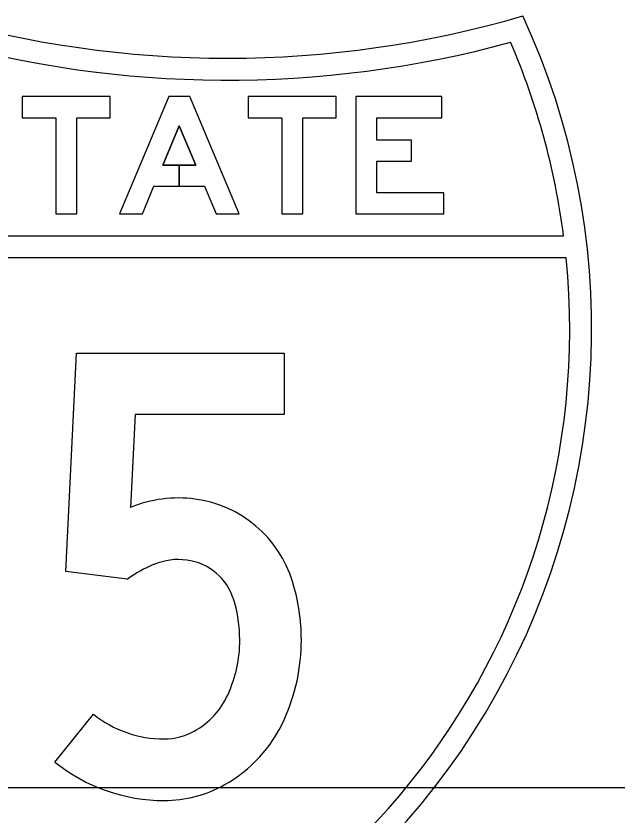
# Model space of a CAD drawing. Extents: x 2193008 to 2198143, y 1236112 to 1237864.
# Drawn here: x 2197503.486 to 2197504.339, y 1237201.067 to 1237202.202 of the extents above; entities that cross this region are included whole.
import ezdxf

# ---------------------------------------------------------------- set-up
doc = ezdxf.new("R2010")
doc.units = 0
for name, color, linetype in [('GSBWFILL', 7, 'Continuous'), ('GSCOLORFILL', 7, 'Continuous'), ('GSOUTLINE', 7, 'Continuous'), ('M-ROADS', 7, 'Continuous')]:
    doc.layers.add(name, color=color, linetype=linetype)

msp = doc.modelspace()

# ---------------------------------------------------------------- linework, layer by layer
at = {"layer": 'GSBWFILL'}
for points in [[(2197503.4951, 1237202.0572), (2197503.5425, 1237202.0572), (2197503.5425, 1237201.9206), (2197503.5725, 1237201.9206), (2197503.5725, 1237202.0572), (2197503.6199, 1237202.0572), (2197503.6199, 1237202.0871), (2197503.4951, 1237202.0871)], [(2197503.7413, 1237201.9897), (2197503.7179, 1237201.9897), (2197503.7179, 1237201.9598), (2197503.7538, 1237201.9598), (2197503.7703, 1237201.9206), (2197503.8028, 1237201.9206), (2197503.7329, 1237202.0871), (2197503.7029, 1237202.0871), (2197503.633, 1237201.9206), (2197503.6655, 1237201.9206), (2197503.6819, 1237201.9598), (2197503.7179, 1237201.9598), (2197503.7179, 1237201.9897), (2197503.6945, 1237201.9897), (2197503.7179, 1237202.0454)], [(2197503.8158, 1237202.0572), (2197503.8632, 1237202.0572), (2197503.8632, 1237201.9206), (2197503.8932, 1237201.9206), (2197503.8932, 1237202.0572), (2197503.9407, 1237202.0572), (2197503.9407, 1237202.0871), (2197503.8158, 1237202.0871)], [(2197504.0932, 1237201.9506), (2197503.9983, 1237201.9506), (2197503.9983, 1237201.9954), (2197504.0474, 1237201.9954), (2197504.0474, 1237202.0254), (2197503.9983, 1237202.0254), (2197503.9983, 1237202.0572), (2197504.0907, 1237202.0572), (2197504.0907, 1237202.0871), (2197503.9683, 1237202.0871), (2197503.9683, 1237201.9206), (2197504.0932, 1237201.9206)]]:
    msp.add_lwpolyline(points, close=True, dxfattribs=at)
for points in [[(2197503.6437, 1237201.4017), (2197503.5567, 1237201.4126), (2197503.5722, 1237201.7229), (2197503.8667, 1237201.7229), (2197503.8667, 1237201.6355), (2197503.6554, 1237201.6355), (2197503.6488, 1237201.5038)], [(2197503.5414, 1237201.1422), (2197503.5962, 1237201.2104)]]:
    msp.add_lwpolyline(points, dxfattribs=at)
for centre, radius, start, end in [((2197503.7166, 1237201.34), 0.1772, 82.3677, 112.4831), ((2197503.7178, 1237201.3489), 0.1683, 17.1539, 82.3677), ((2197503.7166, 1237201.34), 0.0898, 82.3677, 112.4831), ((2197503.7178, 1237201.3489), 0.0809, 17.1539, 82.3677), ((2197503.7561, 1237201.2447), 0.193, 112.4831, 125.5849), ((2197503.6104, 1237201.3157), 0.2807, 360, 17.1539), ((2197503.6104, 1237201.3157), 0.1933, 360, 17.1539), ((2197503.615, 1237201.3157), 0.1887, 335.7676, 0), ((2197503.615, 1237201.3157), 0.2761, 335.7676, 0), ((2197503.6843, 1237201.2845), 0.1127, 299.091, 335.7676), ((2197503.6965, 1237201.3354), 0.1604, 231.2435, 270), ((2197503.6843, 1237201.2845), 0.2001, 299.091, 335.7676), ((2197503.6965, 1237201.2625), 0.0875, 270, 299.091), ((2197503.6965, 1237201.3354), 0.2478, 231.2434, 270), ((2197503.6965, 1237201.2625), 0.1749, 270, 299.091)]:
    msp.add_arc(centre, radius, start, end, dxfattribs=at)
at = {"layer": 'GSCOLORFILL'}
for points in [[(2197503.4951, 1237202.0572), (2197503.5425, 1237202.0572), (2197503.5425, 1237201.9206), (2197503.5725, 1237201.9206), (2197503.5725, 1237202.0572), (2197503.6199, 1237202.0572), (2197503.6199, 1237202.0871), (2197503.4951, 1237202.0871)], [(2197503.7413, 1237201.9897), (2197503.7179, 1237201.9897), (2197503.7179, 1237201.9598), (2197503.7538, 1237201.9598), (2197503.7703, 1237201.9206), (2197503.8028, 1237201.9206), (2197503.7329, 1237202.0871), (2197503.7029, 1237202.0871), (2197503.633, 1237201.9206), (2197503.6655, 1237201.9206), (2197503.6819, 1237201.9598), (2197503.7179, 1237201.9598), (2197503.7179, 1237201.9897), (2197503.6945, 1237201.9897), (2197503.7179, 1237202.0454)], [(2197503.8158, 1237202.0572), (2197503.8632, 1237202.0572), (2197503.8632, 1237201.9206), (2197503.8932, 1237201.9206), (2197503.8932, 1237202.0572), (2197503.9407, 1237202.0572), (2197503.9407, 1237202.0871), (2197503.8158, 1237202.0871)], [(2197504.0932, 1237201.9506), (2197503.9983, 1237201.9506), (2197503.9983, 1237201.9954), (2197504.0474, 1237201.9954), (2197504.0474, 1237202.0254), (2197503.9983, 1237202.0254), (2197503.9983, 1237202.0572), (2197504.0907, 1237202.0572), (2197504.0907, 1237202.0871), (2197503.9683, 1237202.0871), (2197503.9683, 1237201.9206), (2197504.0932, 1237201.9206)]]:
    msp.add_lwpolyline(points, close=True, dxfattribs=at)
for points in [[(2197502.4698, 1237201.8894), (2197504.2634, 1237201.8894)], [(2197504.267, 1237201.8582), (2197502.4662, 1237201.8582)], [(2197503.6437, 1237201.4017), (2197503.5567, 1237201.4126), (2197503.5722, 1237201.7229), (2197503.8667, 1237201.7229), (2197503.8667, 1237201.6355), (2197503.6554, 1237201.6355), (2197503.6488, 1237201.5038)], [(2197503.5414, 1237201.1422), (2197503.5962, 1237201.2104)]]:
    msp.add_lwpolyline(points, dxfattribs=at)
for centre, radius, start, end in [((2197503.7861, 1237203.6402), 1.4985, 253.7429, 286.2578), ((2197503.2417, 1237201.7572), 1.0614, 276.7572, 24.7531), ((2197503.7861, 1237203.6402), 1.5297, 254.0836, 285.2357), ((2197503.2417, 1237201.7572), 1.0302, 7.3752, 23.2733), ((2197503.2417, 1237201.7572), 1.0302, 276.963, 5.6277), ((2197503.7166, 1237201.34), 0.1772, 82.3677, 112.4831), ((2197503.7178, 1237201.3489), 0.1683, 17.1539, 82.3677), ((2197503.7166, 1237201.34), 0.0898, 82.3677, 112.4831), ((2197503.7178, 1237201.3489), 0.0809, 17.1539, 82.3677), ((2197503.7561, 1237201.2447), 0.193, 112.4831, 125.5849), ((2197503.6104, 1237201.3157), 0.2807, 360, 17.1539), ((2197503.6104, 1237201.3157), 0.1933, 360, 17.1539), ((2197503.615, 1237201.3157), 0.1887, 335.7676, 0), ((2197503.615, 1237201.3157), 0.2761, 335.7676, 0), ((2197503.6843, 1237201.2845), 0.1127, 299.091, 335.7676), ((2197503.6965, 1237201.3354), 0.1604, 231.2435, 270), ((2197503.6843, 1237201.2845), 0.2001, 299.091, 335.7676), ((2197503.6965, 1237201.2625), 0.0875, 270, 299.091), ((2197503.6965, 1237201.3354), 0.2478, 231.2434, 270), ((2197503.6965, 1237201.2625), 0.1749, 270, 299.091)]:
    msp.add_arc(centre, radius, start, end, dxfattribs=at)
at = {"layer": 'GSOUTLINE'}
for points in [[(2197503.4951, 1237202.0572), (2197503.5425, 1237202.0572), (2197503.5425, 1237201.9206), (2197503.5725, 1237201.9206), (2197503.5725, 1237202.0572), (2197503.6199, 1237202.0572), (2197503.6199, 1237202.0871), (2197503.4951, 1237202.0871)], [(2197503.6819, 1237201.9598), (2197503.7538, 1237201.9598), (2197503.7703, 1237201.9206), (2197503.8028, 1237201.9206), (2197503.7329, 1237202.0871), (2197503.7029, 1237202.0871), (2197503.633, 1237201.9206), (2197503.6655, 1237201.9206)], [(2197503.8158, 1237202.0572), (2197503.8632, 1237202.0572), (2197503.8632, 1237201.9206), (2197503.8932, 1237201.9206), (2197503.8932, 1237202.0572), (2197503.9407, 1237202.0572), (2197503.9407, 1237202.0871), (2197503.8158, 1237202.0871)], [(2197504.0932, 1237201.9506), (2197503.9983, 1237201.9506), (2197503.9983, 1237201.9954), (2197504.0474, 1237201.9954), (2197504.0474, 1237202.0254), (2197503.9983, 1237202.0254), (2197503.9983, 1237202.0572), (2197504.0907, 1237202.0572), (2197504.0907, 1237202.0871), (2197503.9683, 1237202.0871), (2197503.9683, 1237201.9206), (2197504.0932, 1237201.9206)], [(2197503.7413, 1237201.9897), (2197503.7179, 1237202.0454), (2197503.6945, 1237201.9897)]]:
    msp.add_lwpolyline(points, close=True, dxfattribs=at)
for points in [[(2197503.6437, 1237201.4017), (2197503.5567, 1237201.4126), (2197503.5722, 1237201.7229), (2197503.8667, 1237201.7229), (2197503.8667, 1237201.6355), (2197503.6554, 1237201.6355), (2197503.6488, 1237201.5038)], [(2197503.5414, 1237201.1422), (2197503.5962, 1237201.2104)]]:
    msp.add_lwpolyline(points, dxfattribs=at)
for centre, radius, start, end in [((2197503.7166, 1237201.34), 0.1772, 82.3677, 112.4831), ((2197503.7178, 1237201.3489), 0.1683, 17.1539, 82.3677), ((2197503.7166, 1237201.34), 0.0898, 82.3677, 112.4831), ((2197503.7178, 1237201.3489), 0.0809, 17.1539, 82.3677), ((2197503.7561, 1237201.2447), 0.193, 112.4831, 125.5849), ((2197503.6104, 1237201.3157), 0.2807, 360, 17.1539), ((2197503.6104, 1237201.3157), 0.1933, 360, 17.1539), ((2197503.615, 1237201.3157), 0.1887, 335.7676, 0), ((2197503.615, 1237201.3157), 0.2761, 335.7676, 0), ((2197503.6843, 1237201.2845), 0.1127, 299.091, 335.7676), ((2197503.6965, 1237201.3354), 0.1604, 231.2435, 270), ((2197503.6843, 1237201.2845), 0.2001, 299.091, 335.7676), ((2197503.6965, 1237201.2625), 0.0875, 270, 299.091), ((2197503.6965, 1237201.3354), 0.2478, 231.2434, 270), ((2197503.6965, 1237201.2625), 0.1749, 270, 299.091)]:
    msp.add_arc(centre, radius, start, end, dxfattribs=at)
at = {"layer": 'M-ROADS'}
msp.add_line((2197434.7065, 1237201.1062), (2197564.7065, 1237201.1062), dxfattribs=at)

doc.saveas('drawing.dxf')
